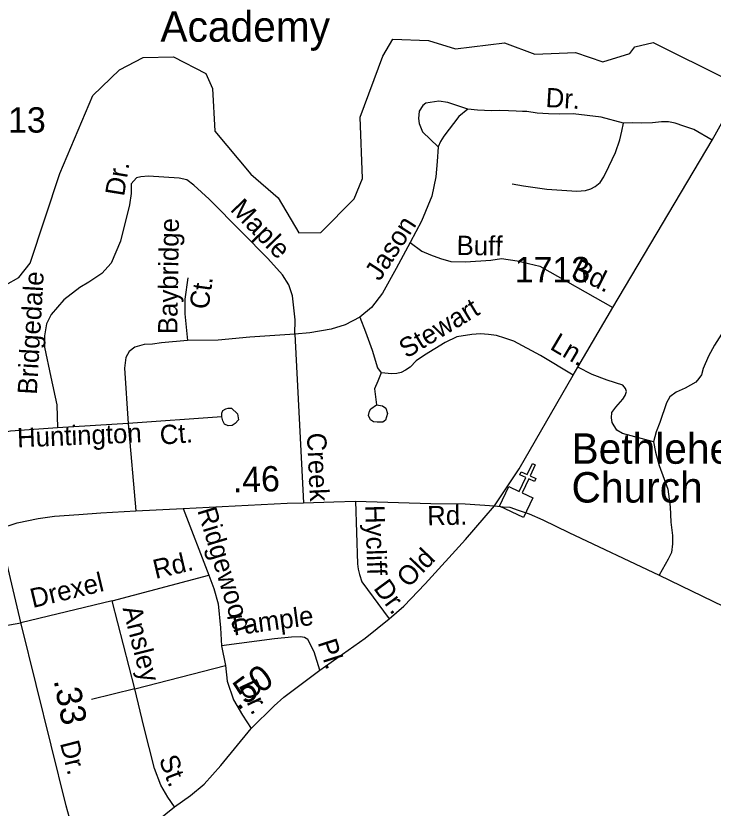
# Model space of a CAD drawing. Extents: x 2220236 to 2384410, y 720751 to 894131.
# Drawn here: x 2341119 to 2344556, y 797014 to 800919 of the extents above; entities that cross this region are included whole.
import ezdxf

# ---------------------------------------------------------------- set-up
doc = ezdxf.new("R2010")
doc.units = 0
doc.layers.add('Default', color=7, linetype='Continuous')

msp = doc.modelspace()

# ---------------------------------------------------------------- linework, layer by layer
at = {"layer": 'Default'}
for p, q in [((2342494.2, 799349.8), (2342535.8, 798517.9)), ((2342134, 798943.1), (2341672, 798909.7)), ((2341672, 798909.7), (2341324.6, 798888.1)), ((2341672, 798909.7), (2341709.6, 798478.5)), ((2341942.9, 798491), (2342070.4, 798161.8)), ((2341592.8, 798036), (2342070.4, 798161.8)), ((2341592.8, 798036), (2341143.6, 797927.2)), ((2341705, 797602.2), (2341592.8, 798036)), ((2342133, 797814.7), (2342151.5, 797717.7)), ((2341705, 797602.2), (2342151.5, 797717.7)), ((2341705, 797602.2), (2341491.8, 797549.7))]:
    msp.add_line(p, q, dxfattribs=at)
for points in [[(2342977.4, 800803.4), (2343152.5, 800797.4), (2343286.4, 800756.9), (2343527.3, 800786.4), (2343677.4, 800730.2), (2343877.3, 800738.4), (2344011.4, 800691.4), (2344144.3, 800732.9), (2344169.3, 800766.7), (2344260.4, 800786.8), (2344626.5, 800605.5), (2344684.2, 800569.1), (2344720, 800530.2), (2344760.1, 800463.9), (2344899.3, 800317.3), (2345207.5, 800339.7), (2345322.4, 800423.3), (2345468.4, 800767.2), (2345698.4, 801003.1)], [(2341069.5, 799593.4), (2341133.9, 799629.8), (2341188.5, 799699.1), (2341335.3, 800142.2), (2341497.3, 800526.3), (2341629.3, 800653.1), (2341745.4, 800713.7), (2341895.3, 800716.5), (2342054.4, 800634.4), (2342088.4, 800560.3), (2342099.3, 800350.7), (2342277.3, 800138), (2342411.4, 800022.1), (2342514.3, 799849.1), (2342622.4, 799850.2), (2342786.5, 800017.7), (2342827.5, 800117.8), (2342815.4, 800419.3), (2342928.3, 800719.3), (2342977.4, 800803.4)], [(2343478.6, 798503.5), (2343599.2, 798685.7), (2343866, 799147.8), (2343889.1, 799188.1), (2344061, 799481.6), (2344550.2, 800306.6), (2344604.4, 800402.1), (2344663.2, 800516.8), (2344684.2, 800569.1)], [(2343346.2, 800459), (2343247.8, 800491.8), (2343203.7, 800497.4), (2343139.9, 800488.6), (2343124.2, 800476.3), (2343106.5, 800448.2), (2343103, 800412.1), (2343107.1, 800388.2), (2343123.6, 800346.5), (2343200.5, 800273.4)], [(2343346.2, 800459), (2343302.6, 800422.6), (2343228.9, 800326.2), (2343212.2, 800299.5), (2343200.5, 800273.4)], [(2344550.2, 800306.6), (2344461.1, 800358.5), (2344410.8, 800375.8), (2344368, 800389.6), (2344335.5, 800396.4), (2344301.3, 800396.4), (2344256.8, 800391.3), (2344200.8, 800389.3), (2344160.7, 800390.8), (2344113.2, 800389.6), (2344004.5, 800419.1), (2343866.3, 800435.2), (2343796.3, 800434.6), (2343744.5, 800435.8), (2343688.3, 800439.2), (2343638.2, 800446.5), (2343616, 800446.7), (2343584.6, 800449.5), (2343547, 800451.2), (2343504.3, 800452.9), (2343463.2, 800451.2), (2343394.2, 800453.6), (2343346.2, 800459)], [(2343565.8, 800090), (2343620.6, 800081.5), (2343735.2, 800064.4), (2343884, 800054.1), (2343926.7, 800057.5), (2343952.4, 800066.1), (2343974.6, 800078.1), (2343998.6, 800096.9), (2344017.4, 800126), (2344041.3, 800175.6), (2344073.8, 800245.8), (2344096.1, 800307.4), (2344106.3, 800350.2), (2344113.2, 800389.6)], [(2343200.5, 800273.4), (2343195.5, 800200.4), (2343188.7, 800125.1), (2343169.9, 800029.3), (2343118.6, 799906.1), (2343062.2, 799801.9)], [(2342494.2, 799349.8), (2342494.9, 799421.2), (2342481.5, 799538.9), (2342464.9, 799592.7), (2342432.3, 799642.4), (2342361.3, 799723.5), (2342231.8, 799851.9), (2342071.9, 800015.8), (2341995.2, 800084.9), (2341960.8, 800110.5), (2341922.9, 800118), (2341772.8, 800128.3), (2341734.9, 800125.7), (2341712.9, 800119.6), (2341687.3, 800091.1), (2341687.8, 800043.2), (2341678.5, 799987.1), (2341634.2, 799808.5), (2341589.2, 799700), (2341542.6, 799649.7), (2341479.1, 799606.9), (2341433.7, 799579.2), (2341355, 799518.8), (2341292.6, 799446.2), (2341270.1, 799401.1), (2341260.4, 799342.4), (2341259.8, 799286.5), (2341290.7, 799138.8), (2341320.4, 799001.1), (2341324.6, 798888.1)], [(2343062.2, 799801.9), (2342993.9, 799673.1), (2342926.1, 799552.6), (2342871.4, 799480.7), (2342814.1, 799433.7)], [(2343062.2, 799801.9), (2343120.6, 799758.5), (2343163, 799741), (2343211.1, 799723.6), (2343263.3, 799708.3), (2343335.2, 799707.2), (2343459.2, 799714.7), (2343512.8, 799722.1), (2343589.8, 799711.8), (2343701, 799684.4), (2344061, 799481.6)], [(2341966.7, 799626.8), (2341952, 799522.5), (2341950.9, 799450.6), (2341964.5, 799318.7)], [(2342814.1, 799433.7), (2342742.3, 799396), (2342672.1, 799373.8), (2342567.8, 799356.7), (2342494.2, 799349.8)], [(2342814.1, 799433.7), (2342841.5, 799361.4), (2342875.7, 799271.1), (2342901.3, 799183.8), (2342920.1, 799159.8)], [(2344717.8, 799458), (2344670.2, 799421.4), (2344609, 799368.7), (2344561.7, 799296.1), (2344532.5, 799241.7), (2344507.2, 799181.5), (2344497.7, 799149.3), (2344485.8, 799131.2), (2344469.9, 799113.1), (2344418.5, 799084.4), (2344372.7, 799063.9), (2344343, 799041.5), (2344325.2, 799011.4), (2344292.5, 798915), (2344275, 798868.9), (2344261.7, 798818.7)], [(2341964.5, 799318.7), (2341836.5, 799307.3), (2341792.7, 799300.7), (2341750.6, 799299.2), (2341705.4, 799285.4), (2341677.9, 799263.8), (2341660.2, 799234.3), (2341654.3, 799183.1), (2341672, 798909.7)], [(2342494.2, 799349.8), (2342272.2, 799334.5), (2342116.3, 799320.7), (2341964.5, 799318.7)], [(2343866, 799147.8), (2343704.4, 799244.5), (2343573.5, 799315.6), (2343528.2, 799330.1), (2343487.2, 799343.8), (2343447.8, 799349), (2343408.5, 799352.4), (2343365.7, 799349), (2343291.7, 799336.7), (2343234.1, 799308.2), (2343132.9, 799247), (2343091.3, 799218.5), (2343061.7, 799188.1), (2343039.7, 799171.8), (2343017.9, 799161.5), (2342996, 799155.4), (2342972, 799155), (2342920.1, 799159.8)], [(2342920.1, 799159.8), (2342902.5, 799118.1), (2342887, 799080.1), (2342895.8, 799002.2)], [(2344261.7, 798818.7), (2344109.1, 798860.7), (2344081, 798876.3), (2344058.5, 798914.2), (2344054.3, 798938.1), (2344056, 798964.2), (2344075.6, 798990.4), (2344111.2, 799028.8), (2344122.9, 799046.9), (2344128.7, 799067), (2344124.4, 799082.8), (2344110.4, 799098.6), (2344034.1, 799123.7), (2343959.8, 799150.9), (2343889.1, 799188.1)], [(2342134, 798943.1), (2342133.7, 798961.1), (2342139.6, 798973.2), (2342153.5, 798981.4), (2342165.5, 798985.4), (2342181.5, 798985.7), (2342211.8, 798958.1), (2342216.1, 798928.1), (2342200.4, 798909.8), (2342184.4, 798899.8), (2342164.5, 798897.6), (2342146.5, 798907.2), (2342138.2, 798923.1), (2342134, 798943.1)], [(2342895.8, 799002.2), (2342926, 798996.5), (2342942.1, 798984.7), (2342950.4, 798958.8), (2342940.7, 798926.6), (2342926.9, 798916.5), (2342898.9, 798916.1), (2342880.8, 798918), (2342866.8, 798927.8), (2342856.5, 798949.6), (2342862.3, 798969.8), (2342868.2, 798981.9), (2342895.8, 799002.2)], [(2341324.6, 798888.1), (2341092.5, 798871.5), (2341044.4, 798862.6), (2340955.3, 798848.3)], [(2344261.7, 798818.7), (2344272.3, 798768.7), (2344289, 798703), (2344332.4, 798585.5), (2344343.5, 798499.7), (2344346.4, 798423.8), (2344355.1, 798357.9), (2344355.6, 798315.9), (2344350.1, 798273.9), (2344334.6, 798241.6), (2344289.7, 798161.8)], [(2341033.7, 798390.3), (2341125.4, 798419.7), (2341228.7, 798441.1), (2341308.8, 798453.6), (2341428.2, 798460.7), (2341536.8, 798469.6), (2341709.6, 798478.5), (2341942.9, 798491), (2342455.8, 798517.1), (2342535.8, 798517.9), (2342685.6, 798523.8), (2342793.5, 798527), (2343163.9, 798515.4), (2343333.2, 798513.7), (2343478.6, 798503.5)], [(2341508, 796703.8), (2341900, 797020.8), (2341979.4, 797075.8), (2342046.7, 797132.6), (2342129.4, 797223.6), (2342279.2, 797407.2), (2342391.9, 797518.6), (2342439.4, 797561.2), (2342617.7, 797693.3), (2342839.7, 797851.9), (2342958.5, 797947.3), (2343031.7, 798010.2), (2343136.3, 798119.3), (2343335.7, 798337.7), (2343426.4, 798444.6), (2343478.6, 798503.5)], [(2342793.5, 798527), (2342803.4, 798217.3), (2342805.6, 798191.4), (2342811.9, 798165.4), (2342824.4, 798129.5), (2342958.5, 797947.3)], [(2343478.6, 798503.5), (2343521.4, 798498.3), (2343553.9, 798496.6), (2343594.9, 798482.9), (2343649.6, 798464.1), (2343716.4, 798435), (2343844.6, 798371.7), (2344289.7, 798161.8), (2344713, 797957), (2345077.5, 797788.2), (2345886, 797410.6)], [(2341508, 796703.8), (2341474.2, 796762.4), (2341436.3, 796820), (2341400.1, 796907.4), (2341367.1, 797026.1), (2341144.5, 797923.2), (2341033.7, 798390.3)], [(2342070.4, 798161.8), (2342095.1, 798097.3), (2342115.9, 798021.4), (2342127.3, 797902), (2342133, 797814.7)], [(2340575.7, 797681.7), (2340598.8, 797732.8), (2340615.2, 797775.6), (2340631.7, 797810.2), (2340651.5, 797841.6), (2340671.2, 797864.6), (2340691, 797877.8), (2340720.7, 797889.4), (2340748.7, 797894.3), (2340779.9, 797895.9), (2340816.2, 797894.3), (2340849.1, 797884.4), (2340882.1, 797880.6), (2341143.6, 797927.2)], [(2342617.7, 797693.3), (2342588.5, 797784.8), (2342557.9, 797844.5), (2342541.9, 797854.3), (2342521.7, 797858.1), (2342477.7, 797857.5), (2342393.8, 797848.5), (2342133, 797814.7)], [(2342151.5, 797717.7), (2342160.4, 797639.3), (2342190.8, 797548.3), (2342236.5, 797472.7), (2342279.2, 797407.2)], [(2341900, 797020.8), (2341867.4, 797068.4), (2341832.8, 797128.1), (2341801.8, 797209.6), (2341749.4, 797417), (2341705, 797602.2)]]:
    msp.add_lwpolyline(points, dxfattribs=at)
msp.add_lwpolyline([(2343548.2, 798599), (2343599.8, 798574.9), (2343632.2, 798643.8), (2343603.2, 798657.4), (2343610, 798671.9), (2343639, 798658.3), (2343664.6, 798712.7), (2343679.1, 798705.9), (2343653.5, 798651.5), (2343682.5, 798637.9), (2343675.7, 798623.4), (2343646.7, 798637), (2343614.3, 798568.1), (2343666.5, 798543.5), (2343621.2, 798447.1), (2343503, 798502.7)], close=True, dxfattribs=at)

# ---------------------------------------------------------------- texts
for s, height, p in [('Academy', 150, (2341831.2, 800791.3)), ('1613', 125, (2340894.2, 800343.3)), ('1713', 125, (2343577.7, 799605.7)), ('Bethlehem', 150, (2343857.8, 798711.2)), ('Church', 150, (2343857.8, 798520.2))]:
    msp.add_text(s, height=height, dxfattribs=at).set_placement(p)
for s, height, rotation, p in [('Dr.', 95, 356.539, (2343728, 800469.7)), ('Dr.', 95, 80.586, (2341651.7, 800026.2)), ('Maple', 95, 314.2918, (2342171.1, 799961.1)), ('Baybridge', 95, 89.1242, (2341914.1, 799349.5)), ('Jason', 95, 56.9706, (2342912, 799607.2)), ('Buff', 95, 359.1217, (2343290.6, 799740.7)), ('Rd.', 95, 333.494, (2343852.6, 799640.9)), ('Bridgedale', 95, 86.6943, (2341221.6, 799050.3)), ('Ct.', 95, 81.9767, (2342067.7, 799468.5)), ('Stewart', 95, 31.1633, (2343043.8, 799228.2)), ('Ln.', 95, 329.4105, (2343746.3, 799278.9)), ('Huntington', 95, 2.3365, (2341126.3, 798791.8)), ('Ct.', 95, 4.3734, (2341831.5, 798805)), ('Creek', 95, 272.5803, (2342553.1, 798862.3)), ('.46', 125, 1.6345, (2342189.2, 798569.5)), ('Ridgewood', 95, 286.8908, (2342012.4, 798481.9)), ('Hycliff ', 95, 271.8312, (2342840.4, 798506.4)), ('Rd.', 95, 1.2975, (2343147.4, 798407.2)), ('Old', 95, 46.2058, (2343054.8, 798096.2)), ('Rd.', 95, 13.3438, (2341807.2, 798142.9)), ('Drexel', 95, 13.4332, (2341201.8, 798000.1)), ('Dr.', 95, 306.3531, (2342878.3, 798097.4)), ('Ansley', 95, 284.2353, (2341644.4, 797998.8)), ('Tample', 95, 7.7239, (2342170.7, 797861.3)), ('Pl.', 95, 287.7009, (2342605.5, 797831.1)), ('.50', 125, 36.6735, (2342213, 797492.1)), ('Dr.', 95, 295.1431, (2342215.4, 797619.9)), ('.33', 125, 280.8526, (2341304.4, 797644.2)), ('Dr.', 95, 284.1379, (2341335.4, 797334.7)), ('St.', 95, 290.8258, (2341822.2, 797255.5))]:
    msp.add_text(s, height=height, rotation=rotation, dxfattribs=at).set_placement(p)

doc.saveas('drawing.dxf')
